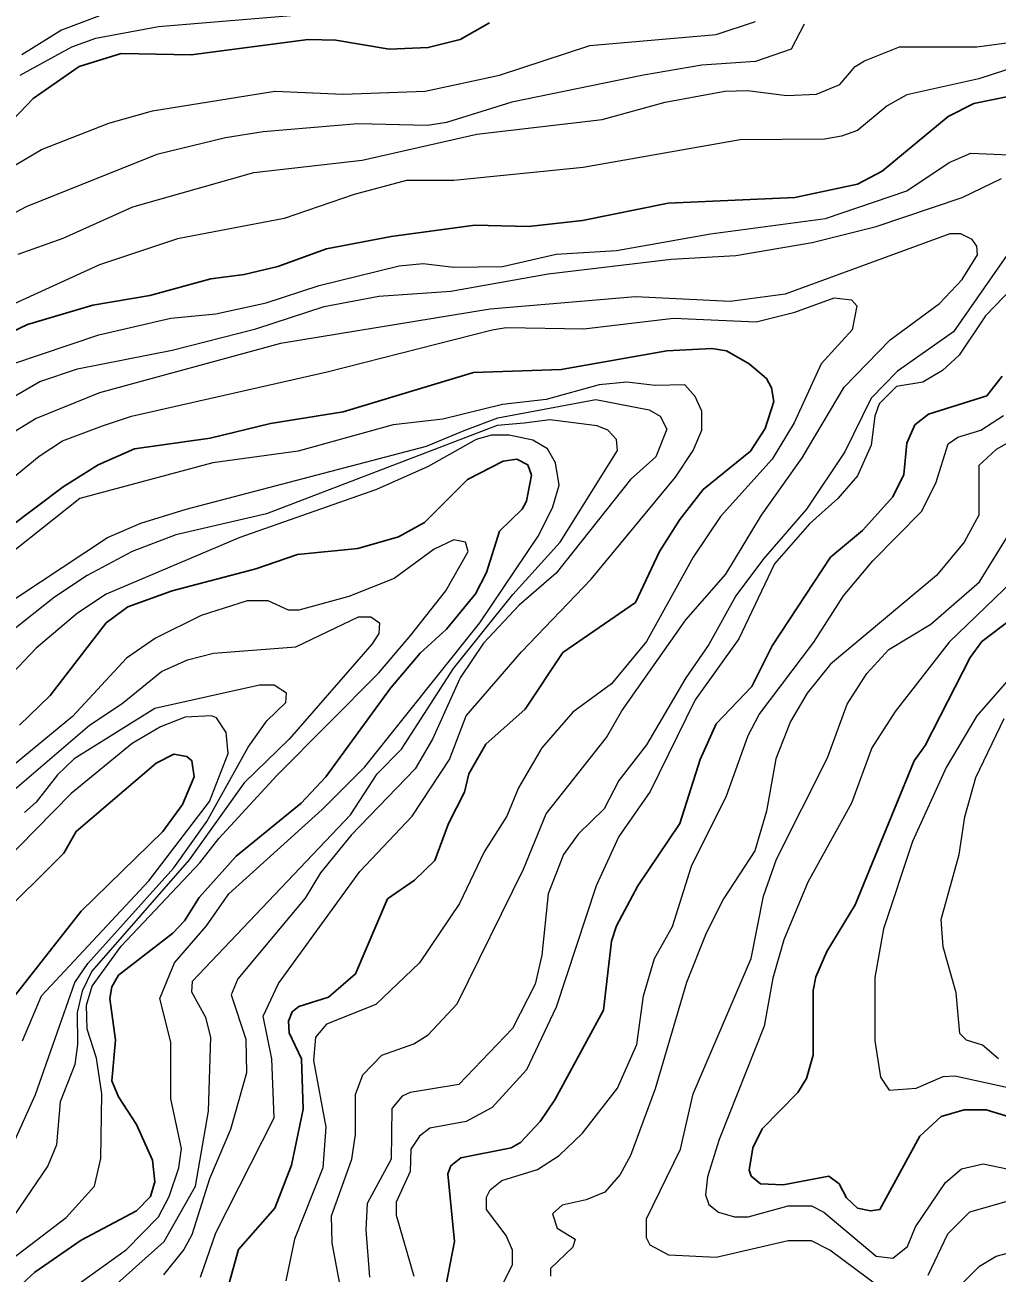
# Model space of a CAD drawing. Extents: x 577 to 602.9, y 7483.8 to 7511.6.
# Drawn here: x 584.628 to 585.691, y 7488.448 to 7489.813 of the extents above; entities that cross this region are included whole.
import ezdxf

# ---------------------------------------------------------------- set-up
doc = ezdxf.new("R2010")
doc.units = 0
doc.header["$LTSCALE"] = 0.032
doc.layers.add('1', color=7, linetype='Continuous', lineweight=25)
doc.layers.add('2', color=7, linetype='Continuous', lineweight=13)

msp = doc.modelspace()

# ---------------------------------------------------------------- linework, layer by layer
at = {"layer": '1'}
for points in [[(585.1357, 7489.8152), (585.1039, 7489.7969), (585.0689, 7489.7881), (585.026, 7489.7865), (584.9679, 7489.7961), (584.9377, 7489.7969), (584.8097, 7489.7802), (584.7333, 7489.7818), (584.6872, 7489.7674), (584.6371, 7489.7325), (584.5775, 7489.6704)], [(585.3313, 7489.618), (585.4697, 7489.6243), (585.5381, 7489.6386), (585.5651, 7489.6529), (585.6375, 7489.7126), (585.6653, 7489.7269), (585.7225, 7489.7388)], [(584.552, 7489.4478), (584.6308, 7489.4852), (584.7023, 7489.5066), (584.7644, 7489.517), (584.8311, 7489.5353), (584.8677, 7489.54), (584.9043, 7489.5488), (584.9576, 7489.5679), (585.0284, 7489.5814), (585.1198, 7489.5941), (585.1786, 7489.5925), (585.2375, 7489.5989), (585.3313, 7489.618)], [(584.8478, 7488.4252), (584.8614, 7488.4737), (584.9011, 7488.519), (584.9194, 7488.5659), (584.9321, 7488.6272), (584.9305, 7488.682), (584.917, 7488.7107), (584.9162, 7488.7234), (584.9202, 7488.7337), (584.9274, 7488.7393), (584.96, 7488.7496), (584.9894, 7488.7751), (585.0244, 7488.857), (585.0538, 7488.8776), (585.0761, 7488.8991), (585.0912, 7488.9397), (585.1087, 7488.9739), (585.1134, 7488.9937), (585.1317, 7489.0263), (585.1747, 7489.0645), (585.216, 7489.1265), (585.2955, 7489.1814), (585.3218, 7489.2371), (585.344, 7489.2721), (585.3695, 7489.3047), (585.4212, 7489.3468), (585.4371, 7489.3715), (585.4466, 7489.4009), (585.4442, 7489.416), (585.4387, 7489.4263), (585.4196, 7489.4422), (585.3949, 7489.4565), (585.379, 7489.4589), (585.3297, 7489.4565), (585.2144, 7489.4359), (585.1182, 7489.4327), (584.9759, 7489.3897), (584.8964, 7489.377), (584.8304, 7489.3611), (584.7477, 7489.3492), (584.7079, 7489.3317), (584.6697, 7489.3078), (584.6109, 7489.2633)], [(585.6963, 7489.4287), (585.6796, 7489.4072), (585.616, 7489.3874), (585.6009, 7489.3754), (585.5921, 7489.3555), (585.589, 7489.3214), (585.577, 7489.2967), (585.5436, 7489.2601), (585.5086, 7489.2307), (585.445, 7489.1337), (585.4228, 7489.0892), (585.3838, 7489.0486), (585.3663, 7489.0096), (585.344, 7488.9397), (585.2979, 7488.8713), (585.2749, 7488.8276), (585.2693, 7488.8109), (585.2605, 7488.7353), (585.2073, 7488.6375), (585.1914, 7488.6136), (585.1699, 7488.5906), (585.1596, 7488.585), (585.1047, 7488.5739), (585.0936, 7488.5651), (585.0904, 7488.5564), (585.0975, 7488.4824), (585.0856, 7488.4204)], [(584.789, 7489.1941), (584.8805, 7489.218), (584.9258, 7489.2339), (584.9918, 7489.2402), (585.0363, 7489.253), (585.0649, 7489.2689), (585.1118, 7489.3158), (585.1508, 7489.3357), (585.1659, 7489.3381), (585.1778, 7489.3317), (585.1818, 7489.3206), (585.1763, 7489.2919), (585.1715, 7489.2832), (585.1468, 7489.2593), (585.1325, 7489.214), (585.1206, 7489.1909), (585.0888, 7489.152), (585.0602, 7489.1257), (585.0276, 7489.0876), (584.9568, 7488.9906), (584.9298, 7488.9619), (584.859, 7488.9039), (584.8184, 7488.8586), (584.8025, 7488.8331), (584.7898, 7488.8196), (584.7302, 7488.7735), (584.723, 7488.7608), (584.7206, 7488.748), (584.727, 7488.7027), (584.723, 7488.6582), (584.7302, 7488.6407), (584.75, 7488.6105), (584.7675, 7488.5715), (584.7699, 7488.5476), (584.7651, 7488.5317), (584.75, 7488.5158), (584.6896, 7488.484), (584.6387, 7488.449), (584.6109, 7488.4228)], [(584.622, 7489.047), (584.6554, 7489.0796), (584.7166, 7489.1591), (584.7405, 7489.1766), (584.789, 7489.1941)], [(585.4896, 7488.7568), (585.4927, 7488.7719), (585.5047, 7488.7997), (585.5357, 7488.8506), (585.6001, 7489.0081), (585.612, 7489.0248), (585.6613, 7489.121), (585.674, 7489.1385), (585.7074, 7489.1639)], [(584.5942, 7488.8315), (584.6705, 7488.9071), (584.684, 7488.9309), (584.7715, 7489.0057), (584.7906, 7489.0152), (584.8049, 7489.0128), (584.8105, 7489.0081), (584.8129, 7488.9906), (584.8001, 7488.9603), (584.7787, 7488.9309), (584.6896, 7488.8435), (584.5958, 7488.725)], [(585.7448, 7488.6065), (585.6788, 7488.6264), (585.655, 7488.6264), (585.6295, 7488.6192), (585.6064, 7488.5977), (585.5627, 7488.5174), (585.5524, 7488.5158), (585.5381, 7488.519), (585.5261, 7488.5302), (585.5182, 7488.5453), (585.507, 7488.554), (585.457, 7488.5445), (585.4323, 7488.5453), (585.422, 7488.554), (585.4196, 7488.5604), (585.4236, 7488.585), (585.4339, 7488.6057), (585.4729, 7488.6455), (585.4824, 7488.6606), (585.4896, 7488.686), (585.4896, 7488.7568)]]:
    msp.add_lwpolyline(points, dxfattribs=at)
at = {"layer": '2'}
for points in [[(584.7954, 7489.8557), (584.6681, 7489.8072), (584.6244, 7489.7802)], [(584.6228, 7489.7579), (584.6793, 7489.7889), (584.7055, 7489.7985), (584.7739, 7489.8112), (584.9361, 7489.8247)], [(585.48, 7489.8136), (585.4657, 7489.7865), (585.4267, 7489.773), (585.3679, 7489.769), (585.3043, 7489.7579), (585.1604, 7489.7285), (585.0888, 7489.7062), (585.0681, 7489.703), (584.9918, 7489.7046), (584.8884, 7489.6959), (584.8471, 7489.6895), (584.7723, 7489.6712), (584.6292, 7489.614), (584.5353, 7489.5639)], [(584.6165, 7489.6593), (584.6459, 7489.6768), (584.7198, 7489.7054), (584.7675, 7489.7189), (584.9011, 7489.7404), (584.9759, 7489.7372), (585.0657, 7489.7404), (585.1468, 7489.7579), (585.2454, 7489.7905), (585.3838, 7489.8024), (585.4267, 7489.8167)], [(585.3933, 7489.7404), (585.418, 7489.7412), (585.4609, 7489.7356), (585.4935, 7489.7372), (585.519, 7489.7476), (585.5357, 7489.7674), (585.546, 7489.7738), (585.5842, 7489.7889), (585.6685, 7489.7889), (585.7639, 7489.8016)], [(585.7146, 7489.7682), (585.6709, 7489.7539), (585.5921, 7489.7364), (585.5707, 7489.7245), (585.5381, 7489.6975), (585.5206, 7489.6911), (585.5023, 7489.6879), (585.41, 7489.6871), (585.2383, 7489.6569), (585.0967, 7489.6426), (585.0451, 7489.6426), (584.9878, 7489.6275), (584.9115, 7489.6013), (584.7946, 7489.579), (584.7095, 7489.5504), (584.5314, 7489.4693)], [(584.6204, 7489.5623), (584.6697, 7489.5798), (584.7461, 7489.614), (584.8781, 7489.6514), (584.9965, 7489.6649), (585.1222, 7489.6935), (585.259, 7489.7094), (585.3281, 7489.7285), (585.3933, 7489.7404)], [(584.5807, 7489.4311), (584.7087, 7489.474), (584.7874, 7489.4923), (584.8367, 7489.4971), (584.8916, 7489.509), (584.9496, 7489.5281), (585.0371, 7489.5496), (585.0633, 7489.552), (585.0967, 7489.548), (585.15, 7489.5488), (585.2089, 7489.5623), (585.2749, 7489.5663), (585.3774, 7489.5846), (585.5031, 7489.6013), (585.5921, 7489.6315), (585.6383, 7489.6625), (585.6621, 7489.6728), (585.7297, 7489.6696)], [(584.5799, 7489.3858), (584.6443, 7489.4231), (584.6856, 7489.4367), (584.789, 7489.4573), (584.8805, 7489.4804), (584.9552, 7489.505), (585.0148, 7489.5162), (585.0936, 7489.5217), (585.2001, 7489.5408), (585.3345, 7489.5567), (585.4053, 7489.5607), (585.4888, 7489.575), (585.5587, 7489.5925), (585.6526, 7489.6243), (585.6955, 7489.645)], [(585.5237, 7489.4168), (585.5738, 7489.4685), (585.6279, 7489.5082), (585.6526, 7489.5345), (585.6693, 7489.5615), (585.6685, 7489.571), (585.6637, 7489.5782), (585.651, 7489.5846), (585.639, 7489.5846), (585.4593, 7489.5186), (585.3989, 7489.5106), (585.2955, 7489.5154), (585.1365, 7489.5019), (584.9075, 7489.4645), (584.7095, 7489.4104), (584.6403, 7489.3826), (584.6093, 7489.3635)], [(585.7019, 7489.5615), (585.643, 7489.4772), (585.5818, 7489.4343), (585.5532, 7489.4048), (585.5245, 7489.346), (585.4824, 7489.2832), (585.4355, 7489.229), (585.4053, 7489.1886), (585.3758, 7489.1353), (585.3504, 7489.0987), (585.3075, 7489.0255), (585.2772, 7488.9866), (585.2613, 7488.9556), (585.2327, 7488.9277), (585.2168, 7488.9055), (585.2001, 7488.8625), (585.193, 7488.7957), (585.1858, 7488.7639), (585.1611, 7488.7154), (585.1023, 7488.6542), (585.049, 7488.6455), (585.0403, 7488.6415), (585.0291, 7488.628), (585.0284, 7488.5723), (585.0021, 7488.5238), (585.0005, 7488.4952), (585.0045, 7488.4435)], [(585.7281, 7489.5464), (585.678, 7489.4947), (585.6494, 7489.4518), (585.6311, 7489.4351), (585.6096, 7489.4223), (585.581, 7489.4176), (585.5619, 7489.3985), (585.5571, 7489.385), (585.5532, 7489.3532), (585.5381, 7489.3198), (585.5166, 7489.2951), (585.4856, 7489.2673), (585.4474, 7489.2235), (585.4084, 7489.1416), (585.3607, 7489.0749), (585.3114, 7488.9747), (585.2772, 7488.9254), (585.2526, 7488.8713), (585.2089, 7488.7385), (585.1763, 7488.6701), (585.1389, 7488.6288), (585.1103, 7488.6136), (585.0705, 7488.6065), (585.0594, 7488.5977), (585.0498, 7488.5834), (585.049, 7488.5588), (585.0339, 7488.5254), (585.0339, 7488.5111), (585.053, 7488.4443)], [(584.393, 7489.1361), (584.6435, 7489.3412), (584.6689, 7489.3579), (584.7127, 7489.3746), (584.7445, 7489.385), (584.9584, 7489.4335), (585.1389, 7489.4796), (585.154, 7489.482), (585.2391, 7489.4804), (585.3369, 7489.4923), (585.4275, 7489.4883), (585.4697, 7489.4987), (585.5126, 7489.5146), (585.5317, 7489.5122), (585.5373, 7489.5058), (585.5325, 7489.4796), (585.4983, 7489.4422), (585.4689, 7489.3778), (585.445, 7489.3381), (585.3886, 7489.2752), (585.3584, 7489.2307), (585.3075, 7489.1385), (585.2693, 7489.0923), (585.2271, 7489.0613), (585.193, 7489.0224), (585.1675, 7488.9786), (585.1548, 7488.9476), (585.1301, 7488.9087), (585.1031, 7488.8522), (585.0594, 7488.787), (585.0117, 7488.7417), (584.9576, 7488.7202), (584.9457, 7488.7059), (584.9433, 7488.6804), (584.9568, 7488.6073), (584.9536, 7488.5628), (584.9226, 7488.4848), (584.9131, 7488.4395)], [(585.3584, 7489.3476), (585.3679, 7489.3699), (585.3679, 7489.3905), (585.3607, 7489.4064), (585.3496, 7489.4192), (585.317, 7489.4184), (585.286, 7489.4223), (585.2558, 7489.4192), (585.1977, 7489.4033), (585.15, 7489.3977), (585.0848, 7489.3818), (585.0307, 7489.3754), (584.9266, 7489.3468), (584.8335, 7489.3341), (584.688, 7489.2951), (584.5759, 7489.2061)], [(584.9719, 7488.4379), (584.9639, 7488.4809), (584.9631, 7488.5103), (584.9854, 7488.5723), (584.9894, 7488.5993), (584.9894, 7488.6431), (584.9973, 7488.6645), (585.018, 7488.686), (585.053, 7488.6987), (585.0689, 7488.7083), (585.1007, 7488.7425), (585.1731, 7488.8896), (585.1977, 7488.95), (585.2637, 7489.0335), (585.2804, 7489.0629), (585.3504, 7489.1623), (585.3941, 7489.2124), (585.4331, 7489.2768), (585.4776, 7489.3396), (585.5237, 7489.4168)], [(584.595, 7489.1711), (584.7182, 7489.2522), (584.7548, 7489.2681), (584.8041, 7489.2832), (585.0671, 7489.3521), (585.1081, 7489.3692), (585.1451, 7489.3832), (585.2521, 7489.4032), (585.3106, 7489.3921), (585.3226, 7489.385), (585.3297, 7489.3707), (585.3178, 7489.3404), (585.29, 7489.3158), (585.2089, 7489.2132), (585.1683, 7489.1782), (585.1293, 7489.1369), (585.1039, 7489.0987), (585.0737, 7489.0319), (585.0546, 7488.9993), (584.9846, 7488.9269), (584.9512, 7488.8856), (584.9345, 7488.8578), (584.8606, 7488.7695), (584.8534, 7488.752), (584.8693, 7488.7035), (584.8701, 7488.6669), (584.8526, 7488.6049), (584.8296, 7488.5508), (584.8105, 7488.4896), (584.8017, 7488.4737), (584.7795, 7488.4459)], [(585.7774, 7489.3985), (585.6899, 7489.3484), (585.6709, 7489.3309), (585.6709, 7489.2768), (585.655, 7489.2474), (585.6247, 7489.2108), (585.5086, 7489.1138), (585.4832, 7489.082), (585.4649, 7489.051), (585.449, 7489.0104), (585.4387, 7488.9532), (585.4259, 7488.9095), (585.3917, 7488.857), (585.3727, 7488.8196), (585.3512, 7488.7655), (585.317, 7488.6494), (585.29, 7488.5763), (585.2788, 7488.5556), (585.2621, 7488.5365), (585.2415, 7488.5278), (585.2152, 7488.5222), (585.2049, 7488.5127), (585.2097, 7488.4968), (585.2295, 7488.4848), (585.2271, 7488.4761), (585.2025, 7488.453), (585.2025, 7488.4443)], [(584.7039, 7488.4141), (584.7803, 7488.4824), (584.8145, 7488.5429), (584.8288, 7488.6248), (584.8311, 7488.7059), (584.8256, 7488.7274), (584.8105, 7488.7552), (584.8113, 7488.7671), (584.9838, 7488.9492), (585.0132, 7488.9937), (585.0395, 7489.0208), (585.0964, 7489.1091), (585.1613, 7489.1901), (585.213, 7489.2471), (585.2757, 7489.3476), (585.2749, 7489.3595), (585.2653, 7489.3699), (585.2534, 7489.3746), (585.2017, 7489.381), (585.1739, 7489.3774), (585.1442, 7489.3749), (584.8922, 7489.2781), (584.793, 7489.2554), (584.7453, 7489.2371), (584.696, 7489.2108), (584.6602, 7489.187), (584.5735, 7489.1186)], [(585.3949, 7488.9699), (585.4188, 7489.0359), (585.4307, 7489.0589), (585.4904, 7489.1377), (585.523, 7489.1886), (585.5548, 7489.2267), (585.608, 7489.2808), (585.6239, 7489.3118), (585.6375, 7489.3548), (585.6478, 7489.3619), (585.6732, 7489.3699), (585.6979, 7489.3858)], [(584.9997, 7489.0017), (585.1254, 7489.1591), (585.189, 7489.2538), (585.2049, 7489.2848), (585.212, 7489.3094), (585.2081, 7489.3341), (585.1993, 7489.3492), (585.1834, 7489.3587), (585.1572, 7489.3643), (585.1381, 7489.3643), (585.1214, 7489.3595), (585.0689, 7489.3301), (585.0124, 7489.3047), (584.863, 7489.2522), (584.7166, 7489.1902), (584.6856, 7489.1695), (584.6403, 7489.1313), (584.5751, 7489.0629)], [(584.82, 7488.4435), (584.8367, 7488.492), (584.9003, 7488.6176), (584.8979, 7488.682), (584.8884, 7488.7289), (584.9051, 7488.7647), (584.9942, 7488.8872), (585.0514, 7488.9476), (585.092, 7489.0096), (585.1103, 7489.0574), (585.1707, 7489.1273), (585.247, 7489.2068), (585.3393, 7489.3182), (585.3584, 7489.3476)], [(585.5635, 7488.4316), (585.5078, 7488.4729), (585.488, 7488.4832), (585.4625, 7488.4832), (585.3838, 7488.465), (585.3321, 7488.4673), (585.3114, 7488.4785), (585.3075, 7488.4864), (585.3075, 7488.5071), (585.3448, 7488.5834), (585.3584, 7488.6439), (585.422, 7488.7918), (585.4355, 7488.8602), (585.4498, 7488.9007), (585.5055, 7489.0112), (585.5269, 7489.0701), (585.5484, 7489.1035), (585.5723, 7489.1297), (585.6184, 7489.1575), (585.6717, 7489.2037), (585.7058, 7489.2593)], [(584.5552, 7488.4188), (584.6729, 7488.5087), (584.7039, 7488.5429), (584.7111, 7488.5731), (584.7119, 7488.6439), (584.7063, 7488.6828), (584.696, 7488.7146), (584.6952, 7488.7409), (584.7015, 7488.7616), (584.7333, 7488.8053), (584.8192, 7488.8967), (584.8399, 7488.923), (584.9035, 7488.9922), (585.0148, 7489.1043), (585.0498, 7489.1456), (585.088, 7489.1941), (585.1126, 7489.2371)], [(585.1126, 7489.2371), (585.1095, 7489.2474), (585.0967, 7489.2498), (585.0753, 7489.2395), (585.0315, 7489.2076), (584.9822, 7489.1878), (584.9274, 7489.1727), (584.9162, 7489.1727), (584.894, 7489.183), (584.8709, 7489.183), (584.8208, 7489.1671), (584.7707, 7489.1424), (584.7389, 7489.1202), (584.6801, 7489.0566), (584.5648, 7488.9619)], [(585.7281, 7489.2243), (585.6383, 7489.1377), (585.5794, 7489.0621), (585.554, 7489.0224), (585.5317, 7488.9619), (585.484, 7488.8753), (585.4577, 7488.8124), (585.4458, 7488.7703), (585.4363, 7488.7178), (585.387, 7488.5938), (585.3743, 7488.5532), (585.3719, 7488.5333), (585.3758, 7488.523), (585.3862, 7488.5143), (585.4037, 7488.5095), (585.4188, 7488.5095), (585.4625, 7488.5214), (585.488, 7488.5214), (585.5015, 7488.5143), (585.5587, 7488.4665), (585.577, 7488.4642), (585.5929, 7488.4769), (585.6017, 7488.4983), (585.6343, 7488.5469), (585.6518, 7488.562), (585.6756, 7488.5675), (585.7281, 7488.5564)], [(584.6093, 7488.9707), (584.6984, 7489.047), (584.7341, 7489.0709), (584.7771, 7489.1059), (584.8057, 7489.1186), (584.8343, 7489.1257), (584.9242, 7489.1329), (584.9926, 7489.1655), (585.0061, 7489.1655), (585.0156, 7489.1591), (585.0148, 7489.1472), (585.0077, 7489.1361), (584.917, 7489.0319), (584.8677, 7488.9842), (584.8074, 7488.8998), (584.701, 7488.7781), (584.6905, 7488.7561), (584.685, 7488.733), (584.6855, 7488.6977), (584.6825, 7488.6761), (584.6665, 7488.6351), (584.6626, 7488.5882), (584.653, 7488.5651), (584.6157, 7488.5103)], [(585.7551, 7489.156), (585.6685, 7489.0574), (585.6351, 7489.0009), (585.5985, 7488.9198), (585.5667, 7488.8244), (585.5571, 7488.7711), (585.5571, 7488.7019), (585.5635, 7488.6622), (585.573, 7488.6478), (585.6025, 7488.6502), (585.6319, 7488.6629), (585.6446, 7488.6637), (585.7345, 7488.6439)], [(584.5838, 7488.5198), (584.6395, 7488.6431), (584.6825, 7488.7657), (584.6966, 7488.7863), (584.7908, 7488.8911), (584.8269, 7488.9418), (584.872, 7489.023), (584.8924, 7489.0518), (584.9131, 7489.0717), (584.9138, 7489.082), (584.9003, 7489.0908), (584.8844, 7489.0908), (584.7699, 7489.0653), (584.6817, 7489.0104), (584.6634, 7488.9929), (584.6403, 7488.9627), (584.6276, 7488.9516)], [(584.6252, 7488.7019), (584.6459, 7488.7512), (584.7636, 7488.8769), (584.8296, 7488.9635), (584.8502, 7489.016), (584.8478, 7489.0391), (584.8375, 7489.055), (584.8319, 7489.0574), (584.8033, 7489.0558), (584.7763, 7489.0454), (584.7453, 7489.0271), (584.6785, 7488.9723), (584.6021, 7488.8943)], [(585.6923, 7488.682), (585.6748, 7488.6971), (585.6573, 7488.7027), (585.6502, 7488.7099), (585.6462, 7488.7544), (585.6319, 7488.8045), (585.6295, 7488.8347), (585.6494, 7488.9055), (585.6557, 7488.9468), (585.6677, 7488.9898), (585.6987, 7489.0542)], [(584.6077, 7488.3624), (584.6562, 7488.4141), (584.7389, 7488.4737), (584.7739, 7488.5095), (584.7858, 7488.5317), (584.7962, 7488.5628), (584.7993, 7488.5842), (584.7874, 7488.6383), (584.7874, 7488.7003), (584.7755, 7488.748), (584.7914, 7488.787), (584.8264, 7488.8276), (584.851, 7488.8625), (584.9528, 7488.9548), (584.9997, 7489.0017)], [(585.1421, 7488.4196), (585.1611, 7488.457), (585.1611, 7488.4729), (585.154, 7488.4888), (585.1325, 7488.5174), (585.1325, 7488.531), (585.1365, 7488.5389), (585.1492, 7488.5492), (585.1882, 7488.5612), (585.212, 7488.5763), (585.2375, 7488.6009), (585.2757, 7488.6502), (585.2971, 7488.6979), (585.3043, 7488.7512), (585.3162, 7488.7918), (585.3361, 7488.8268), (585.3568, 7488.8928), (585.3949, 7488.9699)], [(585.7082, 7488.5278), (585.6605, 7488.5143), (585.6367, 7488.4904), (585.6152, 7488.4451)], [(585.6526, 7488.4363), (585.6717, 7488.4554), (585.6899, 7488.4665), (585.7297, 7488.4769)]]:
    msp.add_lwpolyline(points, dxfattribs=at)

doc.saveas('drawing.dxf')
